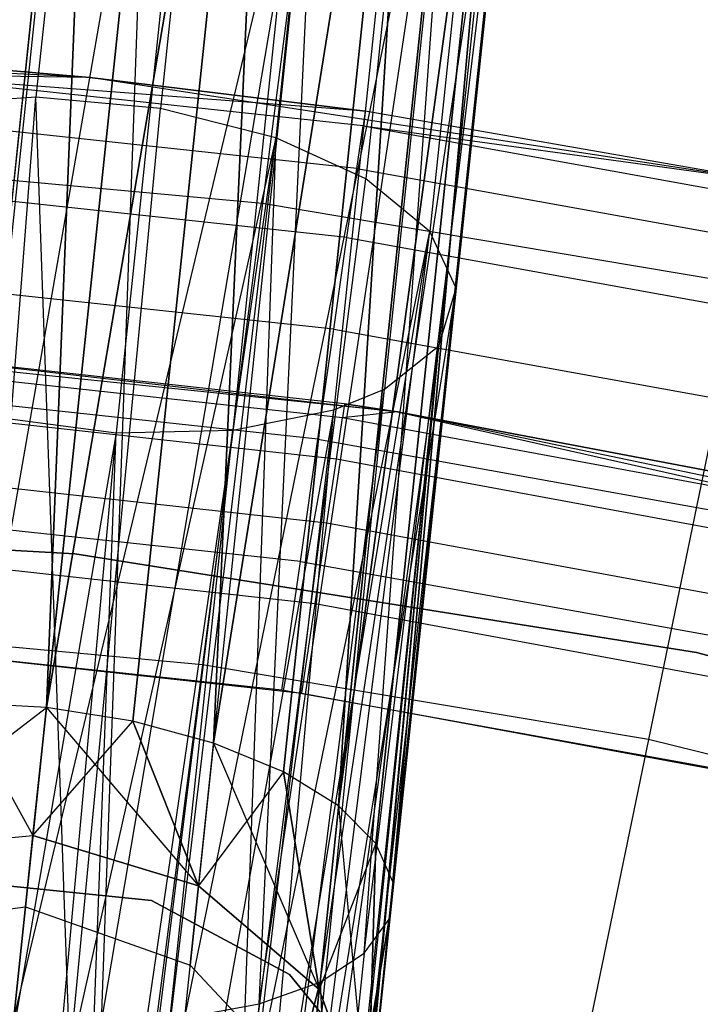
# Model space of a CAD drawing. Extents: x 0.3 to 7.1, y -3.38 to 3.38.
# Tile 312 of 394: x 3.86 to 4.05, y 1.57 to 1.84. Entities that reach past the tile are written whole.
import ezdxf

# ---------------------------------------------------------------- set-up
doc = ezdxf.new("R2010")
doc.units = 0
doc.header["$LTSCALE"] = 2.54
doc.layers.get('0').update_dxf_attribs({"linetype": 'CONTINUOUS'})

# ---------------------------------------------------------------- blocks, each defined once
blk = doc.blocks.new('SINGLES_B_BB_STL')
at = {"color": 0}
for p, q in [((3.88858, 2.02384, 41.53476), (3.86665, 1.81521, 41.65211)), ((3.88858, 2.02384, 41.53476), (3.86665, 1.81521, 41.65211)), ((3.88467, 2.02121, 14.43327), (3.84561, 1.64956, 14.22372)), ((3.88467, 2.02121, 14.43327), (3.84561, 1.64956, 14.22372)), ((3.84561, 1.64956, 14.03755), (3.88467, 2.02121, 13.82799)), ((3.84561, 1.64956, 14.03755), (3.88467, 2.02121, 13.82799)), ((3.88467, 2.02121, 14.43327), (3.86954, 1.64829, 14.22109)), ((3.88467, 2.02121, 14.43327), (3.86954, 1.64829, 14.22109)), ((3.86954, 1.64829, 14.04018), (3.88467, 2.02121, 13.82799)), ((3.86954, 1.64829, 14.04018), (3.88467, 2.02121, 13.82799)), ((3.92267, 2.02084, 41.53571), (3.90074, 1.81213, 41.6531)), ((3.92267, 2.02084, 41.53571), (3.90074, 1.81213, 41.6531)), ((3.93227, 2.0162, 14.43327), (3.86954, 1.64829, 14.22109)), ((3.93227, 2.0162, 14.43327), (3.86954, 1.64829, 14.22109)), ((3.86954, 1.64829, 14.04018), (3.93227, 2.0162, 13.82799)), ((3.86954, 1.64829, 14.04018), (3.93227, 2.0162, 13.82799)), ((3.93227, 2.0162, 14.43327), (3.89321, 1.64456, 14.22372)), ((3.93227, 2.0162, 14.43327), (3.89321, 1.64456, 14.22372)), ((3.89321, 1.64456, 14.03755), (3.93227, 2.0162, 13.82799)), ((3.89321, 1.64456, 14.03755), (3.93227, 2.0162, 13.82799)), ((3.93227, 2.0162, 14.43327), (3.91525, 1.63857, 14.23145)), ((3.93227, 2.0162, 14.43327), (3.91525, 1.63857, 14.23145)), ((3.91525, 1.63857, 14.02982), (3.93227, 2.0162, 13.82799)), ((3.91525, 1.63857, 14.02982), (3.93227, 2.0162, 13.82799)), ((3.95416, 2.0121, 41.52693), (3.93231, 1.80414, 41.6439)), ((3.95416, 2.0121, 41.52693), (3.93231, 1.80414, 41.6439)), ((3.97314, 1.99962, 14.45186), (3.91525, 1.63857, 14.23145)), ((3.97314, 1.99962, 14.45186), (3.91525, 1.63857, 14.23145)), ((3.91525, 1.63857, 14.02982), (3.97314, 1.99962, 13.80941)), ((3.91525, 1.63857, 14.02982), (3.97314, 1.99962, 13.80941)), ((3.97314, 1.99962, 14.45186), (3.93437, 1.63069, 14.24384)), ((3.97314, 1.99962, 14.45186), (3.93437, 1.63069, 14.24384)), ((3.93437, 1.63069, 14.01743), (3.97314, 1.99962, 13.80941)), ((3.93437, 1.63069, 14.01743), (3.97314, 1.99962, 13.80941)), ((3.97314, 1.99962, 14.45186), (3.94946, 1.62137, 14.26016)), ((3.97314, 1.99962, 14.45186), (3.94946, 1.62137, 14.26016)), ((3.94946, 1.62137, 14.0011), (3.97314, 1.99962, 13.80941)), ((3.94946, 1.62137, 14.0011), (3.97314, 1.99962, 13.80941)), ((3.97863, 1.99946, 41.51067), (3.95691, 1.79289, 41.62686)), ((3.97863, 1.99946, 41.51067), (3.95691, 1.79289, 41.62686)), ((3.99596, 1.98309, 41.48718), (3.97446, 1.77853, 41.60224)), ((3.99596, 1.98309, 41.48718), (3.97446, 1.77853, 41.60224)), ((3.99792, 1.97525, 14.48477), (3.94946, 1.62137, 14.26016)), ((3.99792, 1.97525, 14.48477), (3.94946, 1.62137, 14.26016)), ((3.94946, 1.62137, 14.0011), (3.99792, 1.97525, 13.7765)), ((3.94946, 1.62137, 14.0011), (3.99792, 1.97525, 13.7765)), ((3.99792, 1.97525, 14.48477), (3.95965, 1.61115, 14.27947)), ((3.99792, 1.97525, 14.48477), (3.95965, 1.61115, 14.27947)), ((3.95965, 1.61115, 13.9818), (3.99792, 1.97525, 13.7765)), ((3.95965, 1.61115, 13.9818), (3.99792, 1.97525, 13.7765)), ((3.99792, 1.97525, 14.48477), (3.96435, 1.60062, 14.30065)), ((3.99792, 1.97525, 14.48477), (3.96435, 1.60062, 14.30065)), ((3.96435, 1.60062, 13.96062), (3.99792, 1.97525, 13.7765)), ((3.96435, 1.60062, 13.96062), (3.99792, 1.97525, 13.7765)), ((4.00295, 1.96521, 41.45948), (3.98169, 1.76301, 41.57321)), ((4.00295, 1.96521, 41.45948), (3.98169, 1.76301, 41.57321)), ((3.9444, 1.5732, 14.36293), (4.00093, 1.94869, 14.52447)), ((3.9444, 1.5732, 14.36293), (4.00093, 1.94869, 14.52447)), ((3.95649, 1.58108, 14.34362), (4.00093, 1.94869, 14.52447)), ((3.95649, 1.58108, 14.34362), (4.00093, 1.94869, 14.52447)), ((3.95649, 1.58108, 13.91764), (4.00093, 1.94869, 13.7368)), ((3.95649, 1.58108, 13.91764), (4.00093, 1.94869, 13.7368)), ((4.00093, 1.94869, 14.52447), (3.96327, 1.5904, 14.32245)), ((4.00093, 1.94869, 14.52447), (3.96327, 1.5904, 14.32245)), ((3.96327, 1.5904, 13.93882), (4.00093, 1.94869, 13.7368)), ((3.96327, 1.5904, 13.93882), (4.00093, 1.94869, 13.7368)), ((4.00093, 1.94869, 14.52447), (3.96435, 1.60062, 14.30065)), ((4.00093, 1.94869, 14.52447), (3.96435, 1.60062, 14.30065)), ((3.96435, 1.60062, 13.96062), (4.00093, 1.94869, 13.7368)), ((3.96435, 1.60062, 13.96062), (4.00093, 1.94869, 13.7368)), ((3.99789, 1.9468, 41.42888), (3.97692, 1.74721, 41.54115)), ((3.99789, 1.9468, 41.42888), (3.97692, 1.74721, 41.54115)), ((3.98278, 1.93282, 41.40373), (3.96203, 1.73537, 41.51479)), ((3.98278, 1.93282, 41.40373), (3.96203, 1.73537, 41.51479)), ((3.90736, 1.56349, 14.39164), (3.98148, 1.926, 14.56186)), ((3.90736, 1.56349, 14.39164), (3.98148, 1.926, 14.56186)), ((3.9277, 1.56722, 14.37926), (3.98148, 1.926, 14.56186)), ((3.9277, 1.56722, 14.37926), (3.98148, 1.926, 14.56186)), ((3.9277, 1.56722, 13.88201), (3.98148, 1.926, 13.69941)), ((3.9277, 1.56722, 13.88201), (3.98148, 1.926, 13.69941)), ((3.98148, 1.926, 14.56186), (3.9444, 1.5732, 14.36293)), ((3.98148, 1.926, 14.56186), (3.9444, 1.5732, 14.36293)), ((3.9444, 1.5732, 13.89833), (3.98148, 1.926, 13.69941)), ((3.9444, 1.5732, 13.89833), (3.98148, 1.926, 13.69941)), ((3.96879, 1.92597, 41.3903), (3.94816, 1.72968, 41.50071)), ((3.96879, 1.92597, 41.3903), (3.94816, 1.72968, 41.50071)), ((3.95649, 1.58108, 13.91764), (3.98148, 1.926, 13.69941)), ((3.95649, 1.58108, 13.91764), (3.98148, 1.926, 13.69941)), ((3.87522, 1.92232, 41.36851), (3.85478, 1.72788, 41.47787)), ((3.87522, 1.92232, 41.36851), (3.85478, 1.72788, 41.47787)), ((3.90904, 1.91768, 41.36676), (3.88862, 1.72339, 41.47603)), ((3.90904, 1.91768, 41.36676), (3.88862, 1.72339, 41.47603)), ((3.941, 1.91905, 41.3744), (3.92051, 1.72411, 41.48405)), ((3.941, 1.91905, 41.3744), (3.92051, 1.72411, 41.48405)), ((3.94403, 1.91241, 14.58838), (3.86063, 1.56349, 14.40201)), ((3.94403, 1.91241, 14.58838), (3.86063, 1.56349, 14.40201)), ((3.88456, 1.56222, 14.39938), (3.94403, 1.91241, 14.58838)), ((3.88456, 1.56222, 14.39938), (3.94403, 1.91241, 14.58838)), ((3.88456, 1.56222, 13.86189), (3.94403, 1.91241, 13.67289)), ((3.88456, 1.56222, 13.86189), (3.94403, 1.91241, 13.67289)), ((3.90736, 1.56349, 14.39164), (3.94403, 1.91241, 14.58838)), ((3.90736, 1.56349, 14.39164), (3.94403, 1.91241, 14.58838)), ((3.90736, 1.56349, 13.86962), (3.94403, 1.91241, 13.67289)), ((3.90736, 1.56349, 13.86962), (3.94403, 1.91241, 13.67289)), ((3.9277, 1.56722, 13.88201), (3.94403, 1.91241, 13.67289)), ((3.9277, 1.56722, 13.88201), (3.94403, 1.91241, 13.67289)), ((3.89715, 1.911, 14.59795), (3.83696, 1.56723, 14.39938)), ((3.89715, 1.911, 14.59795), (3.83696, 1.56723, 14.39938)), ((3.86063, 1.56349, 14.40201), (3.89715, 1.911, 14.59795)), ((3.86063, 1.56349, 14.40201), (3.89715, 1.911, 14.59795)), ((3.89715, 1.911, 13.66332), (3.86063, 1.56349, 13.85926)), ((3.89715, 1.911, 13.66332), (3.86063, 1.56349, 13.85926)), ((3.88456, 1.56222, 13.86189), (3.89715, 1.911, 13.66332)), ((3.88456, 1.56222, 13.86189), (3.89715, 1.911, 13.66332)), ((3.9437, 1.90187, 4.75698), (3.92865, 1.78611, 4.91283)), ((3.9437, 1.90187, 4.75698), (3.92865, 1.78611, 4.91283)), ((3.88144, 1.82061, 41.65421), (3.6963, 1.83, 41.65421)), ((3.88144, 1.82061, 41.65421), (3.6963, 1.83, 41.65421)), ((3.88144, 1.82061, 42.02421), (3.82685, 1.82534, 42.02421)), ((3.82685, 1.82534, 42.02421), (3.88144, 1.82061, 41.65421)), ((3.82685, 1.82534, 42.02421), (3.88144, 1.82061, 41.65421)), ((3.88144, 1.82061, 42.02421), (3.82685, 1.82534, 42.02421)), ((3.95616, 1.8074, 42.05981), (3.82656, 1.82134, 42.05981)), ((3.95673, 1.81137, 42.02421), (3.82656, 1.82134, 42.05981)), ((3.95616, 1.8074, 42.05981), (3.82656, 1.82134, 42.05981)), ((3.95673, 1.81137, 42.02421), (3.82656, 1.82134, 42.05981)), ((3.88144, 1.82061, 42.02421), (3.82656, 1.82134, 42.05981)), ((3.88144, 1.82061, 42.02421), (3.82656, 1.82134, 42.05981)), ((3.95673, 1.81137, 42.02421), (3.88144, 1.82061, 42.02421)), ((4.06467, 1.79254, 41.65421), (3.88144, 1.82061, 41.65421)), ((3.88144, 1.82061, 41.65421), (3.95673, 1.81137, 42.02421)), ((3.88144, 1.82061, 41.65421), (3.95673, 1.81137, 42.02421)), ((3.88144, 1.82061, 41.65421), (3.88144, 1.82061, 42.02421)), ((3.95673, 1.81137, 42.02421), (3.88144, 1.82061, 42.02421)), ((3.88144, 1.82061, 41.65421), (3.88144, 1.82061, 42.02421)), ((4.06467, 1.79254, 41.65421), (3.88144, 1.82061, 41.65421)), ((3.86665, 1.81521, 41.65211), (3.83561, 1.81308, 41.64151)), ((3.86665, 1.81521, 41.65211), (3.83561, 1.81308, 41.64151)), ((3.84657, 1.55644, 41.76883), (3.86665, 1.81521, 41.65211)), ((3.84657, 1.55644, 41.76883), (3.86665, 1.81521, 41.65211)), ((3.87597, 1.55288, 41.76851), (3.86665, 1.81521, 41.65211)), ((3.87597, 1.55288, 41.76851), (3.86665, 1.81521, 41.65211)), ((3.90074, 1.81213, 41.6531), (3.86665, 1.81521, 41.65211)), ((3.90074, 1.81213, 41.6531), (3.86665, 1.81521, 41.65211)), ((3.87597, 1.55288, 41.76851), (3.90074, 1.81213, 41.6531)), ((3.87597, 1.55288, 41.76851), (3.90074, 1.81213, 41.6531)), ((3.93231, 1.80414, 41.6439), (3.90074, 1.81213, 41.6531)), ((3.93231, 1.80414, 41.6439), (3.90074, 1.81213, 41.6531)), ((3.95673, 1.81137, 42.02421), (3.95616, 1.8074, 42.05981)), ((3.95673, 1.81137, 42.02421), (3.95616, 1.8074, 42.05981)), ((4.06467, 1.79254, 42.02421), (3.95673, 1.81137, 42.02421)), ((4.06467, 1.79254, 41.65421), (3.95673, 1.81137, 42.02421)), ((4.06467, 1.79254, 42.02421), (3.95673, 1.81137, 42.02421)), ((4.06467, 1.79254, 41.65421), (3.95673, 1.81137, 42.02421)), ((3.95448, 1.79569, 42.09363), (3.82572, 1.80953, 42.09363)), ((3.95448, 1.79569, 42.09363), (3.82572, 1.80953, 42.09363)), ((3.95448, 1.79569, 42.09363), (3.95616, 1.8074, 42.05981)), ((3.95448, 1.79569, 42.09363), (3.95616, 1.8074, 42.05981)), ((3.95616, 1.8074, 42.05981), (4.06467, 1.79254, 42.02421)), ((3.95616, 1.8074, 42.05981), (4.06467, 1.79254, 42.02421)), ((3.95616, 1.8074, 42.05981), (4.08444, 1.78426, 42.05981)), ((3.95616, 1.8074, 42.05981), (4.08444, 1.78426, 42.05981)), ((3.93231, 1.80414, 41.6439), (3.87597, 1.55288, 41.76851)), ((3.93231, 1.80414, 41.6439), (3.87597, 1.55288, 41.76851)), ((3.8945, 1.54571, 41.76495), (3.93231, 1.80414, 41.6439)), ((3.8945, 1.54571, 41.76495), (3.93231, 1.80414, 41.6439)), ((3.901, 1.54212, 41.76296), (3.93231, 1.80414, 41.6439)), ((3.901, 1.54212, 41.76296), (3.93231, 1.80414, 41.6439)), ((3.93231, 1.80414, 41.6439), (3.9224, 1.5248, 41.75264)), ((3.93231, 1.80414, 41.6439), (3.9224, 1.5248, 41.75264)), ((3.95691, 1.79289, 41.62686), (3.93231, 1.80414, 41.6439)), ((3.95691, 1.79289, 41.62686), (3.93231, 1.80414, 41.6439)), ((3.92865, 1.78611, 4.91283), (3.7961, 1.7984, 4.91283)), ((3.92865, 1.78611, 4.91283), (3.7961, 1.7984, 4.91283)), ((3.95177, 1.77682, 42.12397), (3.95448, 1.79569, 42.09363)), ((3.95177, 1.77682, 42.12397), (3.95448, 1.79569, 42.09363)), ((3.95448, 1.79569, 42.09363), (4.08192, 1.7727, 42.09363)), ((3.95448, 1.79569, 42.09363), (4.08192, 1.7727, 42.09363)), ((3.9224, 1.5248, 41.75264), (3.95691, 1.79289, 41.62686)), ((3.9224, 1.5248, 41.75264), (3.95691, 1.79289, 41.62686)), ((3.97446, 1.77853, 41.60224), (3.95691, 1.79289, 41.62686)), ((3.97446, 1.77853, 41.60224), (3.95691, 1.79289, 41.62686)), ((3.95177, 1.77682, 42.12397), (3.82436, 1.79052, 42.12397)), ((3.95177, 1.77682, 42.12397), (3.82436, 1.79052, 42.12397)), ((3.92865, 1.78611, 4.91283), (3.91224, 1.66, 5.06027)), ((3.92865, 1.78611, 4.91283), (3.91224, 1.66, 5.06027)), ((4.05992, 1.76408, 4.91283), (3.92865, 1.78611, 4.91283)), ((4.05992, 1.76408, 4.91283), (3.92865, 1.78611, 4.91283)), ((3.9224, 1.5248, 41.75264), (3.97446, 1.77853, 41.60224)), ((3.9224, 1.5248, 41.75264), (3.97446, 1.77853, 41.60224)), ((3.93087, 1.51443, 41.74614), (3.97446, 1.77853, 41.60224)), ((3.93087, 1.51443, 41.74614), (3.97446, 1.77853, 41.60224)), ((3.93923, 1.50038, 41.73706), (3.97446, 1.77853, 41.60224)), ((3.93923, 1.50038, 41.73706), (3.97446, 1.77853, 41.60224)), ((3.98169, 1.76301, 41.57321), (3.97446, 1.77853, 41.60224)), ((3.98169, 1.76301, 41.57321), (3.97446, 1.77853, 41.60224)), ((3.94816, 1.75174, 42.1493), (3.95177, 1.77682, 42.12397)), ((3.94816, 1.75174, 42.1493), (3.95177, 1.77682, 42.12397)), ((3.95177, 1.77682, 42.12397), (4.07787, 1.75407, 42.12397)), ((3.95177, 1.77682, 42.12397), (4.07787, 1.75407, 42.12397)), ((3.94816, 1.75174, 42.1493), (3.82255, 1.76525, 42.1493)), ((3.94816, 1.75174, 42.1493), (3.82255, 1.76525, 42.1493)), ((4.05992, 1.76408, 4.91283), (4.03425, 1.63952, 5.06027)), ((4.05992, 1.76408, 4.91283), (4.03425, 1.63952, 5.06027)), ((3.93923, 1.50038, 41.73706), (3.98169, 1.76301, 41.57321)), ((3.93923, 1.50038, 41.73706), (3.98169, 1.76301, 41.57321)), ((3.94849, 1.46978, 41.71655), (3.98169, 1.76301, 41.57321)), ((3.94849, 1.46978, 41.71655), (3.98169, 1.76301, 41.57321)), ((3.98169, 1.76301, 41.57321), (3.94938, 1.4559, 41.70694)), ((3.98169, 1.76301, 41.57321), (3.94938, 1.4559, 41.70694)), ((3.97692, 1.74721, 41.54115), (3.98169, 1.76301, 41.57321)), ((3.97692, 1.74721, 41.54115), (3.98169, 1.76301, 41.57321)), ((3.94384, 1.72172, 42.16836), (3.94816, 1.75174, 42.1493)), ((3.94384, 1.72172, 42.16836), (3.94816, 1.75174, 42.1493)), ((3.94816, 1.75174, 42.1493), (4.07249, 1.72931, 42.1493)), ((3.94816, 1.75174, 42.1493), (4.07249, 1.72931, 42.1493)), ((3.96561, 1.72915, 41.65421), (3.78639, 1.74768, 41.65421)), ((3.96561, 1.72915, 41.65421), (3.78639, 1.74768, 41.65421)), ((3.9511, 1.73135, 42.02421), (3.82404, 1.74533, 42.02421)), ((3.82404, 1.74533, 42.02421), (3.96561, 1.72915, 41.65421)), ((3.82404, 1.74533, 42.02421), (3.96561, 1.72915, 41.65421)), ((3.9511, 1.73135, 42.02421), (3.82404, 1.74533, 42.02421)), ((3.97692, 1.74721, 41.54115), (3.92782, 1.39445, 41.66237)), ((3.97692, 1.74721, 41.54115), (3.92782, 1.39445, 41.66237)), ((3.94232, 1.41957, 41.68102), (3.97692, 1.74721, 41.54115)), ((3.94232, 1.41957, 41.68102), (3.97692, 1.74721, 41.54115)), ((3.94355, 1.42283, 41.68339), (3.97692, 1.74721, 41.54115)), ((3.94355, 1.42283, 41.68339), (3.97692, 1.74721, 41.54115)), ((3.94889, 1.44655, 41.70038), (3.97692, 1.74721, 41.54115)), ((3.94889, 1.44655, 41.70038), (3.97692, 1.74721, 41.54115)), ((3.94938, 1.4559, 41.70694), (3.97692, 1.74721, 41.54115)), ((3.94938, 1.4559, 41.70694), (3.97692, 1.74721, 41.54115)), ((3.96203, 1.73537, 41.51479), (3.97692, 1.74721, 41.54115)), ((3.96203, 1.73537, 41.51479), (3.97692, 1.74721, 41.54115)), ((3.95053, 1.72748, 42.04893), (3.82375, 1.74143, 42.04893)), ((3.95053, 1.72748, 42.04893), (3.82375, 1.74143, 42.04893)), ((3.94384, 1.72172, 42.16836), (3.82039, 1.73499, 42.16836)), ((3.94384, 1.72172, 42.16836), (3.82039, 1.73499, 42.16836)), ((3.91704, 1.38284, 41.65345), (3.96203, 1.73537, 41.51479)), ((3.91704, 1.38284, 41.65345), (3.96203, 1.73537, 41.51479)), ((3.92782, 1.39445, 41.66237), (3.96203, 1.73537, 41.51479)), ((3.92782, 1.39445, 41.66237), (3.96203, 1.73537, 41.51479)), ((3.94816, 1.72968, 41.50071), (3.96203, 1.73537, 41.51479)), ((3.94816, 1.72968, 41.50071), (3.96203, 1.73537, 41.51479)), ((3.94888, 1.71624, 42.07123), (3.82292, 1.73009, 42.07123)), ((3.94888, 1.71624, 42.07123), (3.82292, 1.73009, 42.07123)), ((3.94816, 1.72968, 41.50071), (3.88183, 1.36189, 41.6362)), ((3.94816, 1.72968, 41.50071), (3.88183, 1.36189, 41.6362)), ((3.90623, 1.3742, 41.64662), (3.94816, 1.72968, 41.50071)), ((3.90623, 1.3742, 41.64662), (3.94816, 1.72968, 41.50071)), ((3.91704, 1.38284, 41.65345), (3.94816, 1.72968, 41.50071)), ((3.91704, 1.38284, 41.65345), (3.94816, 1.72968, 41.50071)), ((3.92051, 1.72411, 41.48405), (3.94816, 1.72968, 41.50071)), ((3.92051, 1.72411, 41.48405), (3.94816, 1.72968, 41.50071)), ((3.9511, 1.73135, 42.02421), (3.95053, 1.72748, 42.04893)), ((3.9511, 1.73135, 42.02421), (3.95053, 1.72748, 42.04893)), ((3.96561, 1.72915, 42.02421), (3.95053, 1.72748, 42.04893)), ((3.96561, 1.72915, 42.02421), (3.95053, 1.72748, 42.04893)), ((3.96561, 1.72915, 42.02421), (3.9511, 1.73135, 42.02421)), ((3.9511, 1.73135, 42.02421), (3.96561, 1.72915, 41.65421)), ((3.9511, 1.73135, 42.02421), (3.96561, 1.72915, 41.65421)), ((3.96561, 1.72915, 42.02421), (3.9511, 1.73135, 42.02421)), ((4.14197, 1.6923, 41.65421), (3.96561, 1.72915, 41.65421)), ((3.96561, 1.72915, 42.02421), (3.96561, 1.72915, 41.65421)), ((3.96561, 1.72915, 41.65421), (4.0768, 1.70813, 42.02421)), ((4.0768, 1.70813, 42.02421), (3.96561, 1.72915, 42.02421)), ((3.96561, 1.72915, 41.65421), (4.0768, 1.70813, 42.02421)), ((4.14197, 1.6923, 41.65421), (3.96561, 1.72915, 41.65421)), ((3.96561, 1.72915, 42.02421), (3.96561, 1.72915, 41.65421)), ((3.96561, 1.72915, 42.02421), (4.07595, 1.70431, 42.04893)), ((3.96561, 1.72915, 42.02421), (4.07595, 1.70431, 42.04893)), ((4.0768, 1.70813, 42.02421), (3.96561, 1.72915, 42.02421)), ((3.85478, 1.72788, 41.47787), (3.88862, 1.72339, 41.47603)), ((3.85478, 1.72788, 41.47787), (3.88862, 1.72339, 41.47603)), ((3.94888, 1.71624, 42.07123), (3.95053, 1.72748, 42.04893)), ((3.94888, 1.71624, 42.07123), (3.95053, 1.72748, 42.04893)), ((4.07595, 1.70431, 42.04893), (3.95053, 1.72748, 42.04893)), ((4.07595, 1.70431, 42.04893), (3.95053, 1.72748, 42.04893)), ((3.87496, 1.3598, 41.63424), (3.92051, 1.72411, 41.48405)), ((3.87496, 1.3598, 41.63424), (3.92051, 1.72411, 41.48405)), ((3.88183, 1.36189, 41.6362), (3.92051, 1.72411, 41.48405)), ((3.88183, 1.36189, 41.6362), (3.92051, 1.72411, 41.48405)), ((3.88862, 1.72339, 41.47603), (3.92051, 1.72411, 41.48405)), ((3.88862, 1.72339, 41.47603), (3.92051, 1.72411, 41.48405)), ((3.88862, 1.72339, 41.47603), (3.82597, 1.35925, 41.63025)), ((3.88862, 1.72339, 41.47603), (3.82597, 1.35925, 41.63025)), ((3.85534, 1.35665, 41.63059), (3.88862, 1.72339, 41.47603)), ((3.85534, 1.35665, 41.63059), (3.88862, 1.72339, 41.47603)), ((3.87496, 1.3598, 41.63424), (3.88862, 1.72339, 41.47603)), ((3.87496, 1.3598, 41.63424), (3.88862, 1.72339, 41.47603)), ((3.93903, 1.68824, 42.18019), (3.94384, 1.72172, 42.16836)), ((3.93903, 1.68824, 42.18019), (3.94384, 1.72172, 42.16836)), ((3.94384, 1.72172, 42.16836), (4.06604, 1.69967, 42.16836)), ((3.94384, 1.72172, 42.16836), (4.06604, 1.69967, 42.16836)), ((3.9463, 1.69873, 42.08893), (3.94888, 1.71624, 42.07123)), ((3.9463, 1.69873, 42.08893), (3.94888, 1.71624, 42.07123)), ((4.07348, 1.69322, 42.07123), (3.94888, 1.71624, 42.07123)), ((4.07348, 1.69322, 42.07123), (3.94888, 1.71624, 42.07123)), ((3.9463, 1.69873, 42.08893), (3.82163, 1.71244, 42.08893)), ((3.9463, 1.69873, 42.08893), (3.82163, 1.71244, 42.08893)), ((3.87733, 1.69033, 41.9), (3.70539, 1.69998, 41.9)), ((3.70539, 1.69998, 41.7), (3.87733, 1.69033, 41.7)), ((3.87733, 1.69033, 41.9), (3.70539, 1.69998, 41.9)), ((3.70539, 1.69998, 41.7), (3.87733, 1.69033, 41.7)), ((3.93903, 1.68824, 42.18019), (3.81797, 1.70126, 42.18019)), ((3.93903, 1.68824, 42.18019), (3.81797, 1.70126, 42.18019)), ((3.94305, 1.67666, 42.10029), (3.9463, 1.69873, 42.08893)), ((3.94305, 1.67666, 42.10029), (3.9463, 1.69873, 42.08893)), ((4.06963, 1.67594, 42.08893), (3.9463, 1.69873, 42.08893)), ((4.06963, 1.67594, 42.08893), (3.9463, 1.69873, 42.08893)), ((3.94305, 1.67666, 42.10029), (3.82001, 1.6902, 42.10029)), ((3.94305, 1.67666, 42.10029), (3.82001, 1.6902, 42.10029)), ((4.04741, 1.66335, 41.9), (3.87733, 1.69033, 41.9)), ((3.87733, 1.69033, 41.7), (4.04741, 1.66335, 41.7)), ((3.87733, 1.69033, 41.9), (3.87733, 1.69033, 41.7)), ((4.04741, 1.66335, 41.9), (3.87733, 1.69033, 41.9)), ((3.87733, 1.69033, 41.7), (4.04741, 1.66335, 41.7)), ((3.87733, 1.69033, 41.9), (3.87733, 1.69033, 41.7)), ((3.93396, 1.653, 42.18421), (3.93903, 1.68824, 42.18019)), ((3.93396, 1.653, 42.18421), (3.93903, 1.68824, 42.18019)), ((3.93903, 1.68824, 42.18019), (4.05885, 1.66663, 42.18019)), ((3.93903, 1.68824, 42.18019), (4.05885, 1.66663, 42.18019)), ((3.93945, 1.6522, 42.10421), (3.94305, 1.67666, 42.10029)), ((3.93945, 1.6522, 42.10421), (3.94305, 1.67666, 42.10029)), ((4.06478, 1.65418, 42.10029), (3.94305, 1.67666, 42.10029)), ((4.06478, 1.65418, 42.10029), (3.94305, 1.67666, 42.10029)), ((3.91224, 1.66, 5.06027), (3.78906, 1.67141, 5.06027)), ((3.91224, 1.66, 5.06027), (3.78906, 1.67141, 5.06027)), ((3.93396, 1.653, 42.18421), (3.81543, 1.66575, 42.18421)), ((3.93396, 1.653, 42.18421), (3.81543, 1.66575, 42.18421)), ((3.8182, 1.66554, 42.10421), (3.93945, 1.6522, 42.10421)), ((3.8182, 1.66554, 42.10421), (3.93945, 1.6522, 42.10421)), ((4.21388, 1.61929, 41.9), (4.04741, 1.66335, 41.9)), ((4.04741, 1.66335, 41.7), (4.21388, 1.61929, 41.7)), ((4.04741, 1.66335, 41.9), (4.04741, 1.66335, 41.7)), ((4.21388, 1.61929, 41.9), (4.04741, 1.66335, 41.9)), ((4.04741, 1.66335, 41.7), (4.21388, 1.61929, 41.7)), ((4.04741, 1.66335, 41.9), (4.04741, 1.66335, 41.7)), ((3.91224, 1.66, 5.06027), (3.89456, 1.52411, 5.19861)), ((3.91224, 1.66, 5.06027), (3.89456, 1.52411, 5.19861)), ((4.03425, 1.63952, 5.06027), (3.91224, 1.66, 5.06027)), ((4.03425, 1.63952, 5.06027), (3.91224, 1.66, 5.06027)), ((4.05128, 1.63184, 42.18421), (3.93396, 1.653, 42.18421)), ((4.05128, 1.63184, 42.18421), (3.93396, 1.653, 42.18421)), ((3.93945, 1.6522, 42.10421), (4.05941, 1.63005, 42.10421)), ((3.93945, 1.6522, 42.10421), (4.05941, 1.63005, 42.10421)), ((3.81871, 1.60923, 14.06071), (3.86954, 1.64829, 14.04018)), ((3.81871, 1.60923, 14.06071), (3.86954, 1.64829, 14.04018)), ((3.86954, 1.64829, 14.22109), (3.84561, 1.64956, 14.22372)), ((3.86954, 1.64829, 14.04018), (3.84561, 1.64956, 14.03755)), ((3.84561, 1.64956, 14.22372), (3.86586, 1.61325, 14.19337)), ((3.84561, 1.64956, 14.22372), (3.86586, 1.61325, 14.19337)), ((3.86954, 1.64829, 14.22109), (3.84561, 1.64956, 14.22372)), ((3.86954, 1.64829, 14.04018), (3.84561, 1.64956, 14.03755)), ((3.86954, 1.64829, 14.04018), (3.86586, 1.61325, 14.06789)), ((3.86586, 1.61325, 14.19337), (3.86954, 1.64829, 14.22109)), ((3.86954, 1.64829, 14.04018), (3.86586, 1.61325, 14.06789)), ((3.86586, 1.61325, 14.19337), (3.86954, 1.64829, 14.22109)), ((3.89321, 1.64456, 14.22372), (3.86954, 1.64829, 14.22109)), ((3.89321, 1.64456, 14.03755), (3.86954, 1.64829, 14.04018)), ((3.86954, 1.64829, 14.22109), (3.91114, 1.59952, 14.20056)), ((3.89321, 1.64456, 14.22372), (3.86954, 1.64829, 14.22109)), ((3.86954, 1.64829, 14.22109), (3.91114, 1.59952, 14.20056)), ((3.89321, 1.64456, 14.03755), (3.86954, 1.64829, 14.04018)), ((3.86586, 1.61325, 14.06789), (3.89321, 1.64456, 14.03755)), ((3.86586, 1.61325, 14.06789), (3.89321, 1.64456, 14.03755)), ((3.91525, 1.63857, 14.23145), (3.89321, 1.64456, 14.22372)), ((3.91114, 1.59952, 14.06071), (3.89321, 1.64456, 14.03755)), ((3.91525, 1.63857, 14.02982), (3.89321, 1.64456, 14.03755)), ((3.91114, 1.59952, 14.06071), (3.89321, 1.64456, 14.03755)), ((3.89321, 1.64456, 14.22372), (3.91114, 1.59952, 14.20056)), ((3.89321, 1.64456, 14.22372), (3.91114, 1.59952, 14.20056)), ((3.91525, 1.63857, 14.23145), (3.89321, 1.64456, 14.22372)), ((3.91525, 1.63857, 14.02982), (3.89321, 1.64456, 14.03755)), ((3.91525, 1.63857, 14.02982), (3.91114, 1.59952, 14.06071)), ((3.91525, 1.63857, 14.02982), (3.91114, 1.59952, 14.06071)), ((3.91525, 1.63857, 14.23145), (3.91114, 1.59952, 14.20056)), ((3.91525, 1.63857, 14.23145), (3.91114, 1.59952, 14.20056)), ((3.93437, 1.63069, 14.24384), (3.91525, 1.63857, 14.23145)), ((3.93437, 1.63069, 14.01743), (3.91525, 1.63857, 14.02982)), ((3.91525, 1.63857, 14.23145), (3.94419, 1.57119, 14.22048)), ((3.93437, 1.63069, 14.24384), (3.91525, 1.63857, 14.23145)), ((3.91525, 1.63857, 14.23145), (3.94419, 1.57119, 14.22048)), ((3.93437, 1.63069, 14.01743), (3.91525, 1.63857, 14.02982)), ((4.03425, 1.63952, 5.06027), (4.00658, 1.50531, 5.19861)), ((4.03425, 1.63952, 5.06027), (4.00658, 1.50531, 5.19861)), ((4.15441, 1.61008, 5.06027), (4.03425, 1.63952, 5.06027)), ((4.15441, 1.61008, 5.06027), (4.03425, 1.63952, 5.06027)), ((3.93437, 1.63069, 14.01743), (3.91114, 1.59952, 14.06071)), ((3.93437, 1.63069, 14.01743), (3.91114, 1.59952, 14.06071)), ((3.94946, 1.62137, 14.26016), (3.93437, 1.63069, 14.24384)), ((3.94419, 1.57119, 14.04079), (3.93437, 1.63069, 14.01743)), ((3.94946, 1.62137, 14.0011), (3.93437, 1.63069, 14.01743)), ((3.94419, 1.57119, 14.04079), (3.93437, 1.63069, 14.01743)), ((3.93437, 1.63069, 14.24384), (3.94419, 1.57119, 14.22048)), ((3.93437, 1.63069, 14.24384), (3.94419, 1.57119, 14.22048)), ((3.94946, 1.62137, 14.26016), (3.93437, 1.63069, 14.24384)), ((3.94946, 1.62137, 14.0011), (3.93437, 1.63069, 14.01743)), ((3.94946, 1.62137, 14.0011), (3.94419, 1.57119, 14.04079)), ((3.94946, 1.62137, 14.0011), (3.94419, 1.57119, 14.04079)), ((3.94946, 1.62137, 14.26016), (3.94419, 1.57119, 14.22048)), ((3.94946, 1.62137, 14.26016), (3.94419, 1.57119, 14.22048)), ((3.95965, 1.61115, 14.27947), (3.94946, 1.62137, 14.26016)), ((3.95965, 1.61115, 13.9818), (3.94946, 1.62137, 14.0011)), ((3.94946, 1.62137, 14.26016), (3.95743, 1.53476, 14.24855)), ((3.94946, 1.62137, 14.26016), (3.95743, 1.53476, 14.24855)), ((3.95965, 1.61115, 14.27947), (3.94946, 1.62137, 14.26016)), ((3.95965, 1.61115, 13.9818), (3.94946, 1.62137, 14.0011)), ((3.81871, 1.60923, 14.06071), (3.86586, 1.61325, 14.06789)), ((3.81871, 1.60923, 14.06071), (3.86586, 1.61325, 14.06789)), ((3.81871, 1.60923, 14.20056), (3.86586, 1.61325, 14.19337)), ((3.81871, 1.60923, 14.20056), (3.86586, 1.61325, 14.19337)), ((3.86586, 1.61325, 14.06789), (3.86381, 1.59377, 14.10822)), ((3.86381, 1.59377, 14.15305), (3.86586, 1.61325, 14.19337)), ((3.86586, 1.61325, 14.06789), (3.86381, 1.59377, 14.10822)), ((3.86381, 1.59377, 14.15305), (3.86586, 1.61325, 14.19337)), ((3.86586, 1.61325, 14.06789), (3.91114, 1.59952, 14.06071)), ((3.91114, 1.59952, 14.20056), (3.86586, 1.61325, 14.19337)), ((3.86586, 1.61325, 14.06789), (3.91114, 1.59952, 14.06071)), ((3.91114, 1.59952, 14.20056), (3.86586, 1.61325, 14.19337)), ((3.95965, 1.61115, 13.9818), (3.94419, 1.57119, 14.04079)), ((3.95965, 1.61115, 13.9818), (3.94419, 1.57119, 14.04079)), ((3.95743, 1.53476, 14.01272), (3.95965, 1.61115, 13.9818)), ((3.95965, 1.61115, 14.27947), (3.95743, 1.53476, 14.24855)), ((3.95743, 1.53476, 14.01272), (3.95965, 1.61115, 13.9818)), ((3.95965, 1.61115, 14.27947), (3.95743, 1.53476, 14.24855)), ((3.96435, 1.60062, 14.30065), (3.95965, 1.61115, 14.27947)), ((3.96435, 1.60062, 13.96062), (3.95965, 1.61115, 13.9818)), ((3.96435, 1.60062, 14.30065), (3.95965, 1.61115, 14.27947)), ((3.96435, 1.60062, 13.96062), (3.95965, 1.61115, 13.9818)), ((3.85556, 1.59986, 41.9), (3.89826, 1.59556, 41.9)), ((3.89826, 1.59556, 41.7), (3.85556, 1.59986, 41.7)), ((3.89826, 1.59556, 41.7), (3.85556, 1.59986, 41.7)), ((3.85556, 1.59986, 41.9), (3.89826, 1.59556, 41.9)), ((3.96435, 1.60062, 14.30065), (3.95743, 1.53476, 14.24855)), ((3.96435, 1.60062, 13.96062), (3.95743, 1.53476, 14.01272)), ((3.96435, 1.60062, 13.96062), (3.95743, 1.53476, 14.01272)), ((3.96435, 1.60062, 14.30065), (3.95743, 1.53476, 14.24855)), ((3.90886, 1.57781, 14.10565), (3.91114, 1.59952, 14.06071)), ((3.90886, 1.57781, 14.10565), (3.91114, 1.59952, 14.06071)), ((3.91114, 1.59952, 14.20056), (3.90886, 1.57781, 14.15562)), ((3.91114, 1.59952, 14.20056), (3.90886, 1.57781, 14.15562)), ((3.91114, 1.59952, 14.06071), (3.94419, 1.57119, 14.04079)), ((3.94419, 1.57119, 14.22048), (3.91114, 1.59952, 14.20056)), ((3.91114, 1.59952, 14.06071), (3.94419, 1.57119, 14.04079)), ((3.94419, 1.57119, 14.22048), (3.91114, 1.59952, 14.20056)), ((3.89826, 1.59556, 41.9), (3.93607, 1.57525, 41.9)), ((3.93607, 1.57525, 41.7), (3.89826, 1.59556, 41.7)), ((3.89826, 1.59556, 41.7), (3.89826, 1.59556, 41.9)), ((3.89826, 1.59556, 41.7), (3.89826, 1.59556, 41.9)), ((3.93607, 1.57525, 41.7), (3.89826, 1.59556, 41.7)), ((3.89826, 1.59556, 41.9), (3.93607, 1.57525, 41.9)), ((3.81643, 1.58752, 14.10565), (3.86381, 1.59377, 14.10822)), ((3.81643, 1.58752, 14.15562), (3.86381, 1.59377, 14.15305)), ((3.81643, 1.58752, 14.10565), (3.86381, 1.59377, 14.10822)), ((3.81643, 1.58752, 14.15562), (3.86381, 1.59377, 14.15305)), ((3.86381, 1.59377, 14.10822), (3.90886, 1.57781, 14.10565)), ((3.86381, 1.59377, 14.10822), (3.86381, 1.59377, 14.15305)), ((3.86381, 1.59377, 14.15305), (3.90886, 1.57781, 14.15562)), ((3.86381, 1.59377, 14.10822), (3.90886, 1.57781, 14.10565)), ((3.86381, 1.59377, 14.15305), (3.90886, 1.57781, 14.15562)), ((3.86381, 1.59377, 14.10822), (3.86381, 1.59377, 14.15305)), ((3.94782, 1.49857, 13.9829), (3.96327, 1.5904, 13.93882)), ((3.96327, 1.5904, 14.32245), (3.94782, 1.49857, 14.27836)), ((3.94782, 1.49857, 13.9829), (3.96327, 1.5904, 13.93882)), ((3.96327, 1.5904, 14.32245), (3.94782, 1.49857, 14.27836)), ((3.95649, 1.58108, 14.34362), (3.96327, 1.5904, 14.32245)), ((3.95649, 1.58108, 13.91764), (3.96327, 1.5904, 13.93882)), ((3.95649, 1.58108, 14.34362), (3.96327, 1.5904, 14.32245)), ((3.95649, 1.58108, 13.91764), (3.96327, 1.5904, 13.93882)), ((3.96327, 1.5904, 14.32245), (3.95743, 1.53476, 14.24855)), ((3.96327, 1.5904, 13.93882), (3.95743, 1.53476, 14.01272)), ((3.96327, 1.5904, 13.93882), (3.95743, 1.53476, 14.01272)), ((3.96327, 1.5904, 14.32245), (3.95743, 1.53476, 14.24855)), ((3.9444, 1.5732, 14.36293), (3.95649, 1.58108, 14.34362)), ((3.9444, 1.5732, 13.89833), (3.95649, 1.58108, 13.91764)), ((3.9444, 1.5732, 14.36293), (3.95649, 1.58108, 14.34362)), ((3.9444, 1.5732, 13.89833), (3.95649, 1.58108, 13.91764)), ((3.95649, 1.58108, 13.91764), (3.94782, 1.49857, 13.9829)), ((3.95649, 1.58108, 13.91764), (3.94782, 1.49857, 13.9829)), ((3.95649, 1.58108, 14.34362), (3.94782, 1.49857, 14.27836)), ((3.95649, 1.58108, 14.34362), (3.94782, 1.49857, 14.27836)), ((3.90886, 1.57781, 14.10565), (3.94126, 1.5433, 14.09854)), ((3.90886, 1.57781, 14.15562), (3.90886, 1.57781, 14.10565)), ((3.90886, 1.57781, 14.15562), (3.90886, 1.57781, 14.10565)), ((3.90886, 1.57781, 14.15562), (3.94126, 1.5433, 14.16273)), ((3.90886, 1.57781, 14.10565), (3.94126, 1.5433, 14.09854)), ((3.90886, 1.57781, 14.15562), (3.94126, 1.5433, 14.16273)), ((3.91757, 1.47091, 13.95819), (3.9444, 1.5732, 13.89833)), ((3.9444, 1.5732, 14.36293), (3.91757, 1.47091, 14.30308)), ((3.91757, 1.47091, 13.95819), (3.9444, 1.5732, 13.89833)), ((3.9444, 1.5732, 14.36293), (3.91757, 1.47091, 14.30308)), ((3.9277, 1.56722, 14.37926), (3.9444, 1.5732, 14.36293)), ((3.9277, 1.56722, 13.88201), (3.9444, 1.5732, 13.89833)), ((3.9277, 1.56722, 14.37926), (3.9444, 1.5732, 14.36293)), ((3.9277, 1.56722, 13.88201), (3.9444, 1.5732, 13.89833)), ((3.93607, 1.57525, 41.9), (3.96323, 1.54201, 41.9)), ((3.96323, 1.54201, 41.7), (3.93607, 1.57525, 41.7)), ((3.93607, 1.57525, 41.7), (3.93607, 1.57525, 41.9)), ((3.93607, 1.57525, 41.7), (3.93607, 1.57525, 41.9)), ((3.96323, 1.54201, 41.7), (3.93607, 1.57525, 41.7)), ((3.93607, 1.57525, 41.9), (3.96323, 1.54201, 41.9)), ((3.9444, 1.5732, 13.89833), (3.94782, 1.49857, 13.9829)), ((3.9444, 1.5732, 13.89833), (3.94782, 1.49857, 13.9829)), ((3.9444, 1.5732, 14.36293), (3.94782, 1.49857, 14.27836)), ((3.9444, 1.5732, 14.36293), (3.94782, 1.49857, 14.27836)), ((3.94126, 1.5433, 14.09854), (3.94419, 1.57119, 14.04079)), ((3.94126, 1.5433, 14.09854), (3.94419, 1.57119, 14.04079)), ((3.94419, 1.57119, 14.22048), (3.94126, 1.5433, 14.16273)), ((3.94419, 1.57119, 14.22048), (3.94126, 1.5433, 14.16273)), ((3.94419, 1.57119, 14.04079), (3.95743, 1.53476, 14.01272)), ((3.95743, 1.53476, 14.24855), (3.94419, 1.57119, 14.22048)), ((3.94419, 1.57119, 14.04079), (3.95743, 1.53476, 14.01272)), ((3.95743, 1.53476, 14.24855), (3.94419, 1.57119, 14.22048)), ((3.90736, 1.56349, 14.39164), (3.9277, 1.56722, 14.37926)), ((3.90736, 1.56349, 13.86962), (3.9277, 1.56722, 13.88201)), ((3.90736, 1.56349, 14.39164), (3.9277, 1.56722, 14.37926)), ((3.90736, 1.56349, 13.86962), (3.9277, 1.56722, 13.88201)), ((3.9277, 1.56722, 13.88201), (3.91757, 1.47091, 13.95819)), ((3.9277, 1.56722, 13.88201), (3.91757, 1.47091, 13.95819)), ((3.9277, 1.56722, 14.37926), (3.91757, 1.47091, 14.30308)), ((3.9277, 1.56722, 14.37926), (3.91757, 1.47091, 14.30308))]:
    blk.add_line(p, q, dxfattribs=at)

msp = doc.modelspace()

# ---------------------------------------------------------------- block references
at = {"color": 0}
msp.add_blockref('SINGLES_B_BB_STL', (0, 0), dxfattribs=at)

doc.saveas('drawing.dxf')
